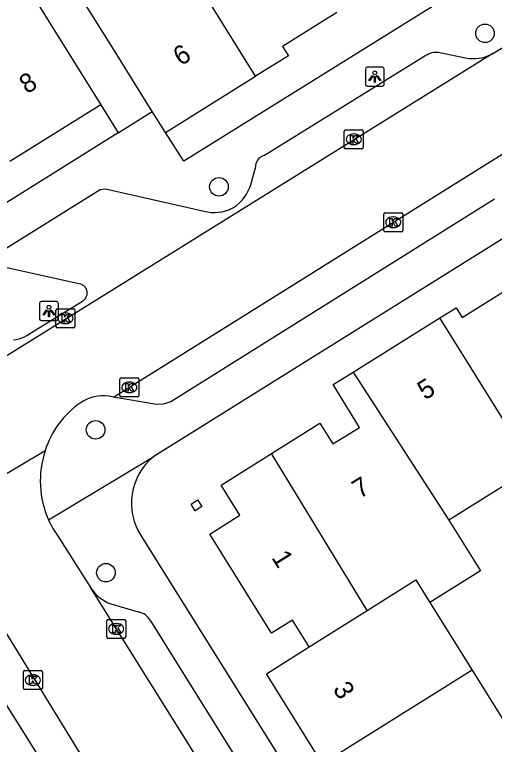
# Model space of a CAD drawing. Extents: x 159280 to 160375, y 384531 to 385872.
# Drawn here: x 159872.3 to 159897.57, y 385391.6 to 385430.03 of the extents above; entities that cross this region are included whole.
import ezdxf

# ---------------------------------------------------------------- set-up
doc = ezdxf.new("R2010")
doc.units = 0
for name, color, linetype in [('IMGEO_Boom', 7, 'Continuous'), ('IMGEO_Kolk', 7, 'Continuous'), ('IMGEO_Lichtpunt', 7, 'Continuous'), ('IMGEO_Pand', 7, 'Continuous'), ('IMGEO_Pand_nummerreeks', 7, 'Continuous'), ('IMGEO_Rijbaan_lokaal_open', 7, 'Continuous'), ('IMGEO_Voetpad_open', 7, 'Continuous')]:
    doc.layers.add(name, color=color, linetype=linetype)

msp = doc.modelspace()

# ---------------------------------------------------------------- linework, layer by layer
at = {"layer": 'IMGEO_Boom'}
for centre in [(159897.076, 385429.048), (159883.063, 385420.965), (159876.566, 385408.165), (159877.109, 385400.641)]:
    msp.add_circle(centre, 0.489, dxfattribs=at)
at = {"layer": 'IMGEO_Kolk'}
for p, q in [((159889.663, 385423.041), (159889.663, 385423.893)), ((159889.738, 385423.967), (159890.59, 385423.967)), ((159890.664, 385423.893), (159890.664, 385423.041)), ((159890.151, 385423.747), (159890.176, 385423.747)), ((159890.174, 385423.187), (159890.149, 385423.187)), ((159890.59, 385422.967), (159889.738, 385422.967)), ((159891.821, 385419.597), (159892.673, 385419.597)), ((159891.746, 385418.671), (159891.746, 385419.523)), ((159892.234, 385419.377), (159892.259, 385419.377)), ((159892.747, 385419.523), (159892.747, 385418.671)), ((159892.257, 385418.817), (159892.232, 385418.817)), ((159892.673, 385418.597), (159891.821, 385418.597)), ((159874.552, 385414.542), (159875.404, 385414.542)), ((159874.477, 385413.616), (159874.477, 385414.468)), ((159874.965, 385414.322), (159874.99, 385414.322)), ((159875.478, 385414.468), (159875.478, 385413.616)), ((159875.404, 385413.542), (159874.552, 385413.542)), ((159874.988, 385413.762), (159874.963, 385413.762)), ((159877.843, 385409.977), (159877.843, 385410.829)), ((159877.918, 385410.903), (159878.77, 385410.903)), ((159878.844, 385410.829), (159878.844, 385409.977)), ((159878.331, 385410.683), (159878.356, 385410.683)), ((159878.354, 385410.123), (159878.329, 385410.123)), ((159878.77, 385409.903), (159877.918, 385409.903)), ((159877.152, 385397.256), (159877.152, 385398.108)), ((159877.227, 385398.182), (159878.079, 385398.182)), ((159878.153, 385398.108), (159878.153, 385397.256)), ((159877.64, 385397.962), (159877.665, 385397.962)), ((159877.663, 385397.402), (159877.638, 385397.402)), ((159878.079, 385397.182), (159877.227, 385397.182)), ((159872.76, 385394.562), (159872.76, 385395.414)), ((159872.835, 385395.488), (159873.687, 385395.488)), ((159873.761, 385395.414), (159873.761, 385394.562)), ((159873.248, 385395.268), (159873.273, 385395.268)), ((159873.271, 385394.708), (159873.246, 385394.708)), ((159873.687, 385394.488), (159872.835, 385394.488))]:
    msp.add_line(p, q, dxfattribs=at)
for points in [[(159889.663, 385423.041), (159889.663, 385423.893)], [(159889.738, 385423.967), (159890.59, 385423.967)], [(159890.664, 385423.893), (159890.664, 385423.041)], [(159889.984, 385423.667), (159890.107, 385423.667), (159890.107, 385423.516), (159890.237, 385423.667), (159890.401, 385423.667), (159890.255, 385423.516), (159890.408, 385423.267), (159890.256, 385423.267), (159890.171, 385423.431), (159890.107, 385423.364), (159890.107, 385423.267), (159889.984, 385423.267), (159889.984, 385423.667)], [(159890.59, 385422.967), (159889.738, 385422.967)], [(159891.821, 385419.597), (159892.673, 385419.597)], [(159891.746, 385418.671), (159891.746, 385419.523)], [(159892.067, 385419.297), (159892.19, 385419.297), (159892.19, 385419.146), (159892.32, 385419.297), (159892.484, 385419.297), (159892.338, 385419.146), (159892.491, 385418.897), (159892.339, 385418.897), (159892.254, 385419.061), (159892.19, 385418.994), (159892.19, 385418.897), (159892.067, 385418.897), (159892.067, 385419.297)], [(159892.747, 385419.523), (159892.747, 385418.671)], [(159892.673, 385418.597), (159891.821, 385418.597)], [(159874.552, 385414.542), (159875.404, 385414.542)], [(159874.477, 385413.616), (159874.477, 385414.468)], [(159874.798, 385414.242), (159874.921, 385414.242), (159874.921, 385414.091), (159875.051, 385414.242), (159875.215, 385414.242), (159875.069, 385414.091), (159875.222, 385413.842), (159875.07, 385413.842), (159874.985, 385414.006), (159874.921, 385413.939), (159874.921, 385413.842), (159874.798, 385413.842), (159874.798, 385414.242)], [(159875.478, 385414.468), (159875.478, 385413.616)], [(159875.404, 385413.542), (159874.552, 385413.542)], [(159877.843, 385409.977), (159877.843, 385410.829)], [(159877.918, 385410.903), (159878.77, 385410.903)], [(159878.844, 385410.829), (159878.844, 385409.977)], [(159878.164, 385410.603), (159878.287, 385410.603), (159878.287, 385410.452), (159878.417, 385410.603), (159878.581, 385410.603), (159878.435, 385410.452), (159878.588, 385410.203), (159878.436, 385410.203), (159878.351, 385410.367), (159878.287, 385410.3), (159878.287, 385410.203), (159878.164, 385410.203), (159878.164, 385410.603)], [(159878.77, 385409.903), (159877.918, 385409.903)], [(159877.152, 385397.256), (159877.152, 385398.108)], [(159877.227, 385398.182), (159878.079, 385398.182)], [(159878.153, 385398.108), (159878.153, 385397.256)], [(159877.473, 385397.882), (159877.596, 385397.882), (159877.596, 385397.731), (159877.726, 385397.882), (159877.89, 385397.882), (159877.744, 385397.731), (159877.897, 385397.482), (159877.745, 385397.482), (159877.66, 385397.646), (159877.596, 385397.579), (159877.596, 385397.482), (159877.473, 385397.482), (159877.473, 385397.882)], [(159878.079, 385397.182), (159877.227, 385397.182)], [(159872.76, 385394.562), (159872.76, 385395.414)], [(159872.835, 385395.488), (159873.687, 385395.488)], [(159873.761, 385395.414), (159873.761, 385394.562)], [(159873.081, 385395.188), (159873.204, 385395.188), (159873.204, 385395.037), (159873.334, 385395.188), (159873.498, 385395.188), (159873.352, 385395.037), (159873.505, 385394.788), (159873.353, 385394.788), (159873.268, 385394.952), (159873.204, 385394.885), (159873.204, 385394.788), (159873.081, 385394.788), (159873.081, 385395.188)], [(159873.687, 385394.488), (159872.835, 385394.488)]]:
    msp.add_lwpolyline(points, dxfattribs=at)
for centre, start, end in [((159889.74, 385423.891), 91.552, 178.448), ((159889.74, 385423.891), 91.552, 178.448), ((159890.588, 385423.891), 1.552, 88.448), ((159890.588, 385423.891), 1.552, 88.448), ((159889.74, 385423.043), 181.552, 268.448), ((159889.74, 385423.043), 181.552, 268.448), ((159890.588, 385423.043), 271.552, 358.448), ((159890.588, 385423.043), 271.552, 358.448), ((159891.823, 385419.521), 91.552, 178.448), ((159891.823, 385419.521), 91.552, 178.448), ((159892.671, 385419.521), 1.552, 88.448), ((159892.671, 385419.521), 1.552, 88.448), ((159891.823, 385418.673), 181.552, 268.448), ((159891.823, 385418.673), 181.552, 268.448), ((159892.671, 385418.673), 271.552, 358.448), ((159892.671, 385418.673), 271.552, 358.448), ((159874.554, 385414.466), 91.552, 178.448), ((159874.554, 385414.466), 91.552, 178.448), ((159875.402, 385414.466), 1.552, 88.448), ((159875.402, 385414.466), 1.552, 88.448), ((159874.554, 385413.618), 181.552, 268.448), ((159874.554, 385413.618), 181.552, 268.448), ((159875.402, 385413.618), 271.552, 358.448), ((159875.402, 385413.618), 271.552, 358.448), ((159877.92, 385410.827), 91.552, 178.448), ((159877.92, 385410.827), 91.552, 178.448), ((159878.768, 385410.827), 1.552, 88.448), ((159878.768, 385410.827), 1.552, 88.448), ((159877.92, 385409.979), 181.552, 268.448), ((159877.92, 385409.979), 181.552, 268.448), ((159878.768, 385409.979), 271.552, 358.448), ((159878.768, 385409.979), 271.552, 358.448), ((159877.229, 385398.106), 91.552, 178.448), ((159877.229, 385398.106), 91.552, 178.448), ((159878.077, 385398.106), 1.552, 88.448), ((159878.077, 385398.106), 1.552, 88.448), ((159877.229, 385397.258), 181.552, 268.448), ((159877.229, 385397.258), 181.552, 268.448), ((159878.077, 385397.258), 271.552, 358.448), ((159878.077, 385397.258), 271.552, 358.448), ((159872.837, 385395.412), 91.552, 178.448), ((159872.837, 385395.412), 91.552, 178.448), ((159873.685, 385395.412), 1.552, 88.448), ((159873.685, 385395.412), 1.552, 88.448), ((159872.837, 385394.564), 181.552, 268.448), ((159872.837, 385394.564), 181.552, 268.448), ((159873.685, 385394.564), 271.552, 358.448), ((159873.685, 385394.564), 271.552, 358.448)]:
    msp.add_arc(centre, 0.0765, start, end, dxfattribs=at)
for centre, major_axis, ratio, start_param, end_param in [((159890.15, 385423.467), (-0.387, 0.002), 0.722429, 4.712389, 7.853982), ((159890.175, 385423.467), (-0.39, 0.002), 0.717154, 1.570796, 4.712389), ((159892.233, 385419.097), (-0.387, 0.002), 0.722429, 4.712389, 7.853982), ((159892.258, 385419.097), (-0.39, 0.002), 0.717154, 1.570796, 4.712389), ((159874.964, 385414.042), (-0.387, 0.002), 0.722429, 4.712389, 7.853982), ((159874.989, 385414.042), (-0.39, 0.002), 0.717154, 1.570796, 4.712389), ((159878.33, 385410.403), (-0.387, 0.002), 0.722429, 4.712389, 7.853982), ((159878.355, 385410.403), (-0.39, 0.002), 0.717154, 1.570796, 4.712389), ((159877.639, 385397.682), (-0.387, 0.002), 0.722429, 4.712389, 7.853982), ((159877.664, 385397.682), (-0.39, 0.002), 0.717154, 1.570796, 4.712389), ((159873.247, 385394.988), (-0.387, 0.002), 0.722429, 4.712389, 7.853982), ((159873.272, 385394.988), (-0.39, 0.002), 0.717154, 1.570796, 4.712389)]:
    msp.add_ellipse(centre, major_axis=major_axis, ratio=ratio, start_param=start_param, end_param=end_param, dxfattribs=at)
at = {"layer": 'IMGEO_Lichtpunt'}
for p, q in [((159891.677, 385427.262), (159890.869, 385427.262)), ((159891.677, 385427.262), (159890.869, 385427.262)), ((159890.775, 385427.167), (159890.775, 385426.36)), ((159890.775, 385427.167), (159890.775, 385426.36)), ((159891.771, 385426.36), (159891.771, 385427.167)), ((159891.771, 385426.36), (159891.771, 385427.167)), ((159890.869, 385426.266), (159891.677, 385426.266)), ((159890.869, 385426.266), (159891.677, 385426.266)), ((159874.511, 385414.92), (159873.703, 385414.92)), ((159874.511, 385414.92), (159873.703, 385414.92)), ((159873.609, 385414.825), (159873.609, 385414.018)), ((159873.609, 385414.825), (159873.609, 385414.018)), ((159874.605, 385414.018), (159874.605, 385414.825)), ((159874.605, 385414.018), (159874.605, 385414.825)), ((159873.703, 385413.924), (159874.511, 385413.924)), ((159873.703, 385413.924), (159874.511, 385413.924))]:
    msp.add_line(p, q, dxfattribs=at)
for points in [[(159891.149, 385426.831), (159891.188, 385426.803), (159891, 385426.541), (159890.962, 385426.568), (159891.149, 385426.831)], [(159891.251, 385426.783), (159891.298, 385426.783), (159891.298, 385426.461), (159891.251, 385426.461), (159891.251, 385426.783)], [(159891.361, 385426.803), (159891.399, 385426.83), (159891.586, 385426.568), (159891.547, 385426.54), (159891.361, 385426.803)], [(159873.983, 385414.489), (159874.022, 385414.461), (159873.834, 385414.199), (159873.796, 385414.226), (159873.983, 385414.489)], [(159874.085, 385414.441), (159874.132, 385414.441), (159874.132, 385414.119), (159874.085, 385414.119), (159874.085, 385414.441)], [(159874.195, 385414.461), (159874.233, 385414.488), (159874.42, 385414.226), (159874.381, 385414.198), (159874.195, 385414.461)]]:
    msp.add_lwpolyline(points, dxfattribs=at)
for centre in [(159891.274, 385426.965), (159874.108, 385414.623)]:
    msp.add_circle(centre, 0.0994, dxfattribs=at)
for centre, start, end in [((159890.869, 385427.167), 90, 180), ((159890.869, 385427.167), 90, 180), ((159891.677, 385427.167), 0, 90), ((159891.677, 385427.167), 0, 90), ((159890.869, 385426.36), 180, 270), ((159890.869, 385426.36), 180, 270), ((159891.677, 385426.36), 270, 0), ((159891.677, 385426.36), 270, 360), ((159873.703, 385414.825), 90, 180), ((159873.703, 385414.825), 90, 180), ((159874.511, 385414.825), 0, 90), ((159874.511, 385414.825), 0, 90), ((159873.703, 385414.018), 180, 270), ((159873.703, 385414.018), 180, 270), ((159874.511, 385414.018), 270, 0), ((159874.511, 385414.018), 270, 360)]:
    msp.add_arc(centre, 0.0946, start, end, dxfattribs=at)
at = {"layer": 'IMGEO_Pand'}
for points in [[(159884.993, 385426.793), (159878.682, 385436.935)], [(159870.306, 385435.774), (159871.921, 385433.178), (159874.193, 385429.528), (159876.836, 385425.283)], [(159879.549, 385424.939), (159877.596, 385428.073), (159875.003, 385432.231), (159873.91, 385433.984)], [(159889.266, 385430.14), (159886.417, 385428.351), (159886.721, 385427.871), (159884.993, 385426.793)], [(159880.241, 385423.83), (159884.993, 385426.793)], [(159876.836, 385425.283), (159872.046, 385422.3)], [(159880.241, 385423.83), (159879.549, 385424.939)], [(159894.699, 385414.061), (159895.558, 385414.597), (159895.876, 385414.087), (159899.572, 385416.402)], [(159890.128, 385411.205), (159894.699, 385414.061)], [(159899.621, 385406.19), (159894.699, 385414.061)], [(159885.835, 385406.923), (159888.378, 385408.523), (159889.059, 385407.42), (159890.467, 385408.289), (159889.074, 385410.546), (159890.128, 385411.205)], [(159890.128, 385411.205), (159895.167, 385403.4)], [(159887.819, 385396.731), (159886.94, 385398.141), (159885.836, 385397.452), (159882.581, 385402.667), (159884.171, 385403.667), (159883.175, 385405.249), (159885.835, 385406.923)], [(159890.869, 385398.653), (159885.835, 385406.923)], [(159899.621, 385406.19), (159895.167, 385403.4)], [(159881.809, 385403.905), (159881.592, 385404.253), (159881.94, 385404.472), (159882.159, 385404.125), (159881.809, 385403.905)], [(159895.167, 385403.4), (159896.834, 385400.739), (159894.17, 385399.071)], [(159890.869, 385398.653), (159893.426, 385400.26), (159894.17, 385399.071)], [(159894.17, 385399.071), (159896.401, 385395.503)], [(159887.819, 385396.731), (159890.869, 385398.653)], [(159888.523, 385390.576), (159885.561, 385395.322), (159887.819, 385396.731)], [(159896.401, 385395.503), (159888.523, 385390.576)], [(159896.401, 385395.503), (159899.253, 385390.942)]]:
    msp.add_lwpolyline(points, dxfattribs=at)
at = {"layer": 'IMGEO_Rijbaan_lokaal_open'}
for points in [[(159897.483, 385427.989), (159899.193, 385429)], [(159897.483, 385427.989), (159854.878, 385401.491)], [(159877.508, 385409.882), (159899.337, 385423.532)], [(159877.508, 385409.882), (159877.276, 385409.933)], [(159873.904, 385407.062), (159862.605, 385400.31)], [(159874.587, 385402.541), (159876.212, 385399.998), (159876.33, 385399.808)], [(159890.424, 385377.289), (159876.33, 385399.808)], [(159871.466, 385398.058), (159885.901, 385374.543)]]:
    msp.add_lwpolyline(points, dxfattribs=at)
for centre, radius, start, end in [((159876.962, 385407.802), 2.154, 81.6079, 123.6588), ((159878.55, 385405.595), 4.872, 124.8234, 162.4789), ((159878.748, 385405.482), 5.095, 161.9348, 203.8246), ((159878.752, 385405.483), 5.099, 203.8107, 215.2309)]:
    msp.add_arc(centre, radius, start, end, dxfattribs=at)
at = {"layer": 'IMGEO_Voetpad_open'}
for points in [[(159896.36, 385432.193), (159896.539, 385431.857), (159881.221, 385422.318), (159880.241, 385423.83)], [(159871.715, 385417.647), (159876.803, 385420.831), (159876.946, 385420.838), (159877.083, 385420.85), (159882.282, 385419.679), (159882.468, 385419.64), (159882.658, 385419.618), (159882.848, 385419.613), (159883.038, 385419.625), (159883.226, 385419.654), (159883.411, 385419.699), (159883.591, 385419.761), (159883.765, 385419.839), (159883.828, 385419.872), (159883.989, 385419.987), (159884.14, 385420.117), (159884.278, 385420.259), (159884.403, 385420.413), (159884.514, 385420.578), (159884.61, 385420.752), (159884.689, 385420.933), (159884.753, 385421.122), (159884.758, 385421.141), (159885.001, 385422.032), (159885.002, 385422.056), (159885.007, 385422.112), (159885.018, 385422.168), (159885.034, 385422.223), (159885.054, 385422.276), (159885.079, 385422.328), (159885.109, 385422.376), (159885.142, 385422.422), (159885.18, 385422.465), (159885.221, 385422.504), (159885.266, 385422.539), (159885.314, 385422.571), (159885.364, 385422.597), (159885.417, 385422.62), (159885.471, 385422.637), (159893.969, 385427.898), (159894.041, 385427.941), (159894.116, 385427.979), (159894.195, 385428.009), (159894.276, 385428.032), (159894.359, 385428.048), (159894.443, 385428.056), (159894.528, 385428.057), (159894.612, 385428.05), (159894.695, 385428.036), (159896.055, 385427.761), (159896.228, 385427.731), (159896.403, 385427.716), (159896.579, 385427.717), (159896.754, 385427.733), (159896.927, 385427.766), (159897.096, 385427.813), (159897.261, 385427.876), (159897.419, 385427.953), (159897.483, 385427.989)], [(159912.907, 385428.347), (159907.681, 385425.073), (159907.99, 385424.451), (159879.627, 385406.764)], [(159876.836, 385425.283), (159877.751, 385423.814)], [(159877.751, 385423.814), (159879.549, 385424.939)], [(159877.751, 385423.814), (159849.846, 385406.365)], [(159897.58, 385420.311), (159880.52, 385409.645), (159880.117, 385409.514), (159879.775, 385409.495), (159877.508, 385409.882)], [(159872.233, 385412.898), (159872.384, 385412.92), (159872.532, 385412.956), (159872.676, 385413.004), (159872.816, 385413.065), (159872.949, 385413.139), (159873.076, 385413.224), (159873.099, 385413.241), (159875.869, 385414.948), (159875.906, 385414.97), (159875.941, 385414.995), (159875.974, 385415.023), (159876.004, 385415.054), (159876.031, 385415.088), (159876.055, 385415.124), (159876.075, 385415.162), (159876.092, 385415.201), (159876.106, 385415.242), (159876.116, 385415.284), (159876.122, 385415.327), (159876.124, 385415.37), (159876.122, 385415.413), (159876.117, 385415.456), (159876.108, 385415.498), (159876.095, 385415.539), (159876.078, 385415.579), (159876.058, 385415.617), (159876.035, 385415.653), (159876.008, 385415.687), (159875.978, 385415.718), (159875.946, 385415.747), (159875.912, 385415.773), (159875.875, 385415.795), (159875.836, 385415.814), (159875.796, 385415.83), (159875.77, 385415.838), (159871.89, 385416.703)], [(159874.087, 385403.424), (159879.627, 385406.764)], [(159878.986, 385402.554), (159891.759, 385382.102), (159931.458, 385318.39), (159947.197, 385293.185), (159945.655, 385292.23), (159948.234, 385287.943)], [(159877.373, 385398.996), (159878.813, 385398.576)], [(159879.457, 385398.101), (159890.587, 385380.245)], [(159883.245, 385375.529), (159871.5, 385394.237)]]:
    msp.add_lwpolyline(points, dxfattribs=at)
for centre, radius, start, end in [((159881.623, 385404.306), 3.166, 129.0827, 213.6029), ((159878.15, 385401.07), 2.215, 214.737, 249.4598), ((159878.677, 385397.718), 0.869, 26.1706, 81.006)]:
    msp.add_arc(centre, radius, start, end, dxfattribs=at)

# ---------------------------------------------------------------- texts
at = {"layer": 'IMGEO_Pand_nummerreeks'}
for s, rotation, p in [('6', 31.9424, (159881.05, 385427.304)), ('8', 31.908, (159872.945, 385425.829)), ('5', 31.9975, (159893.918, 385409.706)), ('7', 31.6824, (159890.478, 385404.513)), ('1', 301.9708, (159885.806, 385401.438)), ('3', 301.9685, (159889.034, 385394.517))]:
    msp.add_text(s, height=1, rotation=rotation, dxfattribs=at).set_placement(p)

doc.saveas('drawing.dxf')
